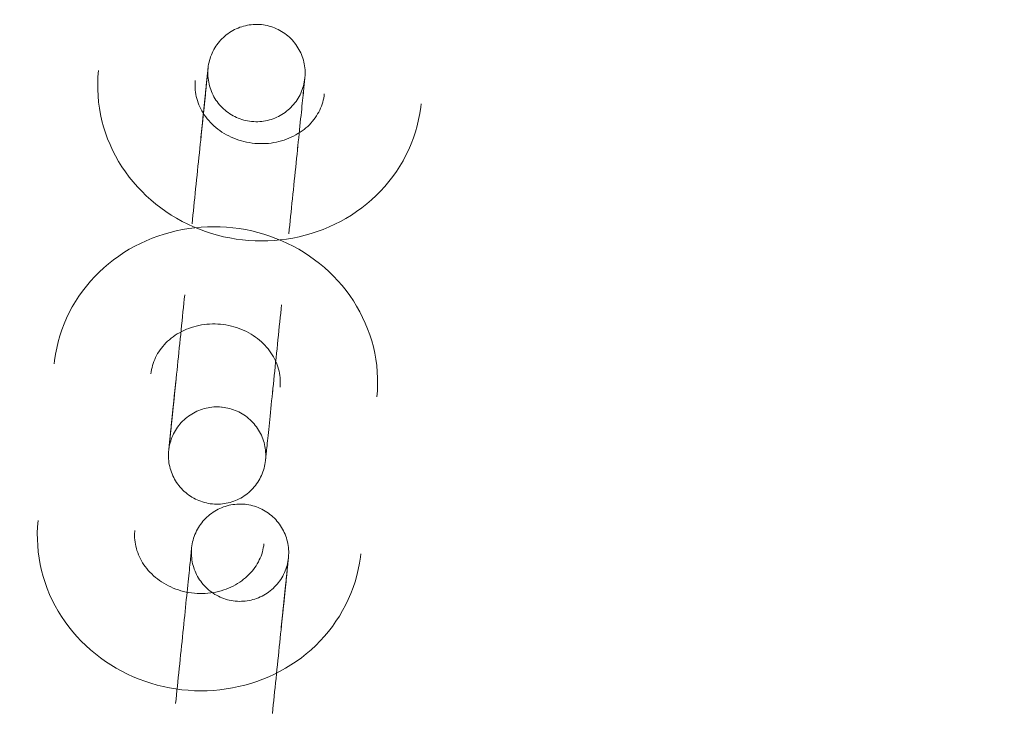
# Model space of a CAD drawing. Header units: millimetres. Extents: x -188930 to 271134, y -158090 to 283816.
# Tile 385 of 610: x 51550 to 51611, y 60030 to 60074. Entities that reach past the tile are written whole.
import ezdxf

# ---------------------------------------------------------------- set-up
doc = ezdxf.new("R2010")
doc.units = ezdxf.units.MM
for name, color, linetype, lineweight in [('A-DETL-2', 5, 'Continuous', 25), ('I-FURN', 30, 'Continuous', 9), ('PZT_UTWARDZENIA', 5, 'Continuous', 9)]:
    doc.layers.add(name, color=color, linetype=linetype, lineweight=lineweight)

# ---------------------------------------------------------------- blocks, each defined once
blk = doc.blocks.new('LARSLAJ_hamak - LARSLAJ_hamak-V31-PZT-dwg')
at = {"layer": 'I-FURN', "flags": 128}
for points in [[(-3674.764, 10.101), (-3675.153, 10.092), (-3675.541, 10.067), (-3675.927, 10.025), (-3676.311, 9.966), (-3676.693, 9.891), (-3677.071, 9.8), (-3677.444, 9.693), (-3677.813, 9.569), (-3678.176, 9.43), (-3678.533, 9.276), (-3678.883, 9.107), (-3679.226, 8.924), (-3679.561, 8.726), (-3679.887, 8.514), (-3680.204, 8.29), (-3680.512, 8.052), (-3680.81, 7.802), (-3681.098, 7.54), (-3681.375, 7.266), (-3681.641, 6.982), (-3681.896, 6.687), (-3682.138, 6.382), (-3682.369, 6.068), (-3682.587, 5.745), (-3682.793, 5.414), (-3682.985, 5.075), (-3683.165, 4.729), (-3683.331, 4.376), (-3683.484, 4.016), (-3683.623, 3.652), (-3683.748, 3.282), (-3683.859, 2.907), (-3683.956, 2.529), (-3684.039, 2.147), (-3684.108, 1.762), (-3684.162, 1.375), (-3684.202, 0.986), (-3684.228, 0.596), (-3684.239, 0.205), (-3684.236, -0.186), (-3684.218, -0.576), (-3684.186, -0.966), (-3684.139, -1.354), (-3684.078, -1.74), (-3684.002, -2.124), (-3683.913, -2.504), (-3683.809, -2.881), (-3683.691, -3.253), (-3683.56, -3.621), (-3683.414, -3.983), (-3683.255, -4.339), (-3683.083, -4.689), (-3682.897, -5.032), (-3682.699, -5.368), (-3682.487, -5.695), (-3682.263, -6.014), (-3682.027, -6.324), (-3681.779, -6.624), (-3681.519, -6.914), (-3681.248, -7.194), (-3680.966, -7.462), (-3680.673, -7.718), (-3680.37, -7.963), (-3680.058, -8.195), (-3679.736, -8.413), (-3679.406, -8.618), (-3679.067, -8.81), (-3678.721, -8.986), (-3678.368, -9.149), (-3678.008, -9.296), (-3677.642, -9.427), (-3677.271, -9.543), (-3676.895, -9.643), (-3676.516, -9.727), (-3676.133, -9.794), (-3675.747, -9.845), (-3675.36, -9.879), (-3674.972, -9.897), (-3674.763, -9.899)], [(-3665.047, -9.898), (-3664.659, -9.89), (-3664.271, -9.865), (-3663.884, -9.823), (-3663.5, -9.764), (-3663.119, -9.689), (-3662.741, -9.598), (-3662.367, -9.49), (-3661.999, -9.367), (-3661.635, -9.228), (-3661.279, -9.074), (-3660.928, -8.905), (-3660.586, -8.721), (-3660.251, -8.523), (-3659.924, -8.312), (-3659.607, -8.087), (-3659.299, -7.85), (-3659.001, -7.599), (-3658.713, -7.337), (-3658.436, -7.064), (-3658.17, -6.78), (-3657.916, -6.485), (-3657.673, -6.18), (-3657.443, -5.866), (-3657.224, -5.543), (-3657.019, -5.212), (-3656.826, -4.873), (-3656.647, -4.526), (-3656.481, -4.173), (-3656.328, -3.814), (-3656.189, -3.449), (-3656.064, -3.079), (-3655.952, -2.705), (-3655.855, -2.326), (-3655.772, -1.945), (-3655.703, -1.56), (-3655.649, -1.173), (-3655.609, -0.784), (-3655.584, -0.394), (-3655.572, -0.003), (-3655.576, 0.388), (-3655.594, 0.779), (-3655.626, 1.168), (-3655.673, 1.557), (-3655.734, 1.943), (-3655.809, 2.326), (-3655.899, 2.706), (-3656.002, 3.083), (-3656.12, 3.456), (-3656.252, 3.823), (-3656.397, 4.185), (-3656.556, 4.542), (-3656.729, 4.892), (-3656.914, 5.235), (-3657.113, 5.57), (-3657.324, 5.898), (-3657.548, 6.217), (-3657.785, 6.527), (-3658.033, 6.827), (-3658.293, 7.117), (-3658.564, 7.396), (-3658.846, 7.664), (-3659.138, 7.921), (-3659.441, 8.165), (-3659.754, 8.397), (-3660.075, 8.616), (-3660.406, 8.821), (-3660.744, 9.012), (-3661.09, 9.189), (-3661.444, 9.351), (-3661.804, 9.498), (-3662.169, 9.63), (-3662.541, 9.746), (-3662.916, 9.846), (-3663.296, 9.929), (-3663.679, 9.997), (-3664.064, 10.048), (-3664.451, 10.082), (-3664.84, 10.099), (-3665.048, 10.102)], [(-3646.782, 9.239), (-3647.17, 9.231), (-3647.558, 9.206), (-3647.945, 9.164), (-3648.329, 9.105), (-3648.71, 9.03), (-3649.088, 8.939), (-3649.462, 8.831), (-3649.83, 8.708), (-3650.194, 8.569), (-3650.55, 8.415), (-3650.901, 8.246), (-3651.243, 8.062), (-3651.578, 7.865), (-3651.905, 7.653), (-3652.222, 7.428), (-3652.53, 7.191), (-3652.828, 6.94), (-3653.116, 6.678), (-3653.393, 6.405), (-3653.659, 6.121), (-3653.913, 5.826), (-3654.156, 5.521), (-3654.386, 5.207), (-3654.605, 4.884), (-3654.81, 4.553), (-3655.003, 4.214), (-3655.182, 3.867), (-3655.348, 3.514), (-3655.501, 3.155), (-3655.64, 2.79), (-3655.765, 2.42), (-3655.877, 2.046), (-3655.974, 1.667), (-3656.057, 1.286), (-3656.126, 0.901), (-3656.18, 0.514), (-3656.22, 0.125), (-3656.245, -0.265), (-3656.257, -0.656), (-3656.253, -1.047), (-3656.235, -1.438), (-3656.203, -1.827), (-3656.156, -2.216), (-3656.095, -2.602), (-3656.02, -2.985), (-3655.93, -3.365), (-3655.827, -3.742), (-3655.709, -4.115), (-3655.577, -4.482), (-3655.432, -4.844), (-3655.273, -5.201), (-3655.1, -5.551), (-3654.915, -5.894), (-3654.716, -6.229), (-3654.505, -6.557), (-3654.281, -6.876), (-3654.044, -7.186), (-3653.796, -7.486), (-3653.536, -7.776), (-3653.265, -8.055), (-3652.983, -8.323), (-3652.691, -8.58), (-3652.388, -8.824), (-3652.075, -9.056), (-3651.754, -9.275), (-3651.423, -9.48), (-3651.085, -9.671), (-3650.739, -9.848), (-3650.385, -10.01), (-3650.025, -10.157), (-3649.66, -10.289), (-3649.288, -10.405), (-3648.913, -10.505), (-3648.533, -10.588), (-3648.15, -10.656), (-3647.765, -10.707), (-3647.378, -10.741), (-3646.989, -10.758), (-3646.781, -10.761)], [(-3674.763, -3.899), (-3674.892, -3.897), (-3675.022, -3.888), (-3675.151, -3.874), (-3675.279, -3.855), (-3675.408, -3.829), (-3675.535, -3.798), (-3675.663, -3.762), (-3675.789, -3.72), (-3675.914, -3.672), (-3676.038, -3.618), (-3676.161, -3.559), (-3676.283, -3.494), (-3676.402, -3.423), (-3676.52, -3.347), (-3676.636, -3.265), (-3676.75, -3.177), (-3676.861, -3.084), (-3676.97, -2.985), (-3677.075, -2.881), (-3677.178, -2.771), (-3677.277, -2.657), (-3677.372, -2.537), (-3677.463, -2.412), (-3677.551, -2.283), (-3677.634, -2.149), (-3677.712, -2.011), (-3677.786, -1.869), (-3677.855, -1.723), (-3677.918, -1.573), (-3677.976, -1.42), (-3678.029, -1.264), (-3678.076, -1.106), (-3678.118, -0.945), (-3678.153, -0.781), (-3678.183, -0.616), (-3678.206, -0.45), (-3678.223, -0.282), (-3678.235, -0.114), (-3678.239, 0.055), (-3678.238, 0.224), (-3678.23, 0.393), (-3678.216, 0.561), (-3678.196, 0.728), (-3678.17, 0.894), (-3678.138, 1.058), (-3678.1, 1.22), (-3678.055, 1.38), (-3678.006, 1.538), (-3677.95, 1.693), (-3677.89, 1.844), (-3677.824, 1.992), (-3677.753, 2.136), (-3677.677, 2.277), (-3677.596, 2.413), (-3677.511, 2.544), (-3677.422, 2.672), (-3677.328, 2.794), (-3677.231, 2.911), (-3677.131, 3.023), (-3677.027, 3.131), (-3676.92, 3.232), (-3676.81, 3.328), (-3676.698, 3.419), (-3676.583, 3.504), (-3676.466, 3.584), (-3676.348, 3.658), (-3676.227, 3.726), (-3676.105, 3.788), (-3675.981, 3.845), (-3675.857, 3.896), (-3675.731, 3.941), (-3675.604, 3.981), (-3675.477, 4.015), (-3675.349, 4.043), (-3675.22, 4.066), (-3675.091, 4.083), (-3674.962, 4.094), (-3674.833, 4.1), (-3674.763, 4.101)], [(-3665.048, 4.102), (-3664.919, 4.099), (-3664.79, 4.091), (-3664.661, 4.077), (-3664.532, 4.057), (-3664.404, 4.032), (-3664.276, 4.001), (-3664.149, 3.964), (-3664.023, 3.922), (-3663.897, 3.874), (-3663.773, 3.821), (-3663.65, 3.761), (-3663.529, 3.696), (-3663.409, 3.625), (-3663.291, 3.549), (-3663.175, 3.467), (-3663.061, 3.379), (-3662.95, 3.286), (-3662.842, 3.187), (-3662.736, 3.083), (-3662.634, 2.974), (-3662.535, 2.859), (-3662.44, 2.739), (-3662.348, 2.615), (-3662.261, 2.485), (-3662.178, 2.352), (-3662.099, 2.214), (-3662.026, 2.071), (-3661.957, 1.925), (-3661.893, 1.776), (-3661.835, 1.623), (-3661.782, 1.467), (-3661.735, 1.308), (-3661.694, 1.147), (-3661.658, 0.984), (-3661.629, 0.819), (-3661.605, 0.652), (-3661.588, 0.485), (-3661.577, 0.316), (-3661.572, 0.147), (-3661.574, -0.022), (-3661.581, -0.19), (-3661.595, -0.358), (-3661.615, -0.526), (-3661.641, -0.691), (-3661.674, -0.856), (-3661.712, -1.018), (-3661.756, -1.178), (-3661.806, -1.336), (-3661.861, -1.49), (-3661.922, -1.642), (-3661.988, -1.79), (-3662.059, -1.934), (-3662.135, -2.074), (-3662.215, -2.21), (-3662.301, -2.342), (-3662.39, -2.469), (-3662.483, -2.591), (-3662.58, -2.709), (-3662.681, -2.821), (-3662.784, -2.928), (-3662.891, -3.03), (-3663.001, -3.126), (-3663.113, -3.217), (-3663.228, -3.302), (-3663.345, -3.381), (-3663.464, -3.455), (-3663.585, -3.523), (-3663.707, -3.586), (-3663.83, -3.642), (-3663.955, -3.693), (-3664.081, -3.739), (-3664.207, -3.778), (-3664.335, -3.812), (-3664.463, -3.841), (-3664.591, -3.863), (-3664.72, -3.88), (-3664.849, -3.892), (-3664.979, -3.897), (-3665.048, -3.898)], [(-3646.781, -4.761), (-3646.91, -4.758), (-3647.039, -4.75), (-3647.168, -4.736), (-3647.297, -4.716), (-3647.425, -4.691), (-3647.553, -4.66), (-3647.68, -4.623), (-3647.806, -4.581), (-3647.932, -4.533), (-3648.056, -4.48), (-3648.179, -4.42), (-3648.3, -4.355), (-3648.42, -4.284), (-3648.538, -4.208), (-3648.654, -4.126), (-3648.767, -4.038), (-3648.879, -3.945), (-3648.987, -3.846), (-3649.093, -3.742), (-3649.195, -3.633), (-3649.294, -3.518), (-3649.389, -3.398), (-3649.481, -3.274), (-3649.568, -3.144), (-3649.651, -3.011), (-3649.73, -2.873), (-3649.803, -2.73), (-3649.872, -2.584), (-3649.936, -2.435), (-3649.994, -2.282), (-3650.047, -2.126), (-3650.094, -1.967), (-3650.135, -1.806), (-3650.171, -1.643), (-3650.2, -1.478), (-3650.224, -1.311), (-3650.241, -1.144), (-3650.252, -0.975), (-3650.257, -0.806), (-3650.255, -0.637), (-3650.248, -0.469), (-3650.234, -0.301), (-3650.214, -0.133), (-3650.187, 0.032), (-3650.155, 0.197), (-3650.117, 0.359), (-3650.073, 0.519), (-3650.023, 0.677), (-3649.968, 0.831), (-3649.907, 0.983), (-3649.841, 1.131), (-3649.77, 1.275), (-3649.694, 1.415), (-3649.614, 1.551), (-3649.528, 1.683), (-3649.439, 1.81), (-3649.346, 1.932), (-3649.249, 2.05), (-3649.148, 2.162), (-3649.045, 2.269), (-3648.938, 2.371), (-3648.828, 2.467), (-3648.715, 2.558), (-3648.601, 2.643), (-3648.484, 2.722), (-3648.365, 2.796), (-3648.244, 2.864), (-3648.122, 2.927), (-3647.999, 2.983), (-3647.874, 3.034), (-3647.748, 3.08), (-3647.622, 3.119), (-3647.494, 3.153), (-3647.366, 3.182), (-3647.238, 3.204), (-3647.109, 3.221), (-3646.98, 3.233), (-3646.85, 3.238), (-3646.781, 3.239)], [(-3672.647, -0.471), (-3672.645, -0.351), (-3672.638, -0.231), (-3672.626, -0.112), (-3672.609, 0.007), (-3672.587, 0.125), (-3672.561, 0.242), (-3672.53, 0.358), (-3672.495, 0.473), (-3672.455, 0.586), (-3672.41, 0.697), (-3672.361, 0.807), (-3672.308, 0.914), (-3672.251, 1.02), (-3672.189, 1.122), (-3672.123, 1.223), (-3672.054, 1.321), (-3671.98, 1.415), (-3671.903, 1.507), (-3671.822, 1.596), (-3671.737, 1.681), (-3671.65, 1.763), (-3671.559, 1.841), (-3671.465, 1.916), (-3671.368, 1.987), (-3671.268, 2.053), (-3671.166, 2.116), (-3671.061, 2.175), (-3670.954, 2.229), (-3670.845, 2.279), (-3670.734, 2.325), (-3670.622, 2.366), (-3670.508, 2.403), (-3670.392, 2.435), (-3670.275, 2.463), (-3670.157, 2.485), (-3670.039, 2.503), (-3669.919, 2.517), (-3669.8, 2.525), (-3669.68, 2.529), (-3669.647, 2.529)], [(-3669.647, 2.529), (-3669.527, 2.527), (-3669.408, 2.52), (-3669.288, 2.508), (-3669.169, 2.491), (-3669.051, 2.469), (-3668.934, 2.443), (-3668.818, 2.412), (-3668.704, 2.377), (-3668.591, 2.337), (-3668.479, 2.292), (-3668.37, 2.244), (-3668.262, 2.19), (-3668.157, 2.133), (-3668.054, 2.071), (-3667.953, 2.005), (-3667.856, 1.936), (-3667.761, 1.862), (-3667.669, 1.785), (-3667.581, 1.704), (-3667.495, 1.619), (-3667.413, 1.532), (-3667.335, 1.441), (-3667.26, 1.347), (-3667.19, 1.25), (-3667.123, 1.15), (-3667.06, 1.048), (-3667.001, 0.943), (-3666.947, 0.836), (-3666.897, 0.727), (-3666.851, 0.616), (-3666.81, 0.504), (-3666.773, 0.39), (-3666.741, 0.274), (-3666.714, 0.157), (-3666.691, 0.039), (-3666.673, -0.079), (-3666.659, -0.199), (-3666.651, -0.318), (-3666.647, -0.438), (-3666.647, -0.471)], [(-3669.642, 2.529), (-3669.625, 2.529), (-3669.597, 2.529), (-3669.558, 2.529), (-3669.508, 2.529), (-3669.447, 2.529), (-3669.375, 2.529), (-3669.292, 2.529), (-3669.199, 2.529), (-3669.095, 2.529), (-3668.981, 2.529), (-3668.856, 2.529), (-3668.722, 2.529), (-3668.578, 2.529), (-3668.425, 2.529), (-3668.262, 2.529), (-3668.09, 2.529), (-3667.91, 2.529), (-3667.721, 2.529), (-3667.524, 2.529), (-3667.32, 2.529), (-3667.107, 2.529), (-3666.888, 2.529), (-3666.662, 2.529), (-3666.429, 2.529), (-3666.191, 2.529), (-3665.947, 2.529), (-3665.697, 2.529), (-3665.443, 2.529), (-3665.184, 2.529), (-3664.921, 2.529), (-3664.654, 2.529), (-3664.385, 2.529), (-3664.112, 2.529), (-3663.837, 2.529), (-3663.56, 2.529), (-3663.282, 2.529), (-3663.003, 2.53), (-3662.723, 2.53), (-3662.443, 2.53), (-3662.163, 2.53), (-3661.884, 2.53), (-3661.607, 2.53), (-3661.331, 2.53), (-3661.057, 2.53), (-3660.786, 2.53), (-3660.517, 2.53), (-3660.252, 2.53), (-3659.991, 2.53)], [(-3665.304, 2.53), (-3665.56, 2.53), (-3665.813, 2.53), (-3666.06, 2.53), (-3666.301, 2.53), (-3666.537, 2.53), (-3666.767, 2.53), (-3666.99, 2.53), (-3667.206, 2.53), (-3667.415, 2.53), (-3667.616, 2.53), (-3667.809, 2.53), (-3667.994, 2.529), (-3668.17, 2.529), (-3668.338, 2.529), (-3668.497, 2.529), (-3668.646, 2.529), (-3668.785, 2.529), (-3668.915, 2.529), (-3669.034, 2.529), (-3669.144, 2.529), (-3669.243, 2.529), (-3669.331, 2.529), (-3669.409, 2.529), (-3669.476, 2.529), (-3669.532, 2.529), (-3669.577, 2.529), (-3669.611, 2.529), (-3669.634, 2.529)], [(-3645.938, 2.532), (-3645.955, 2.532), (-3645.983, 2.532), (-3646.022, 2.532), (-3646.072, 2.532), (-3646.133, 2.532), (-3646.205, 2.532), (-3646.288, 2.532), (-3646.381, 2.532), (-3646.485, 2.532), (-3646.599, 2.532), (-3646.724, 2.532), (-3646.858, 2.532), (-3647.002, 2.532), (-3647.155, 2.532), (-3647.318, 2.532), (-3647.49, 2.532), (-3647.67, 2.532), (-3647.859, 2.532), (-3648.056, 2.532), (-3648.26, 2.532), (-3648.473, 2.532), (-3648.692, 2.532), (-3648.918, 2.532), (-3649.151, 2.531), (-3649.389, 2.531), (-3649.633, 2.531), (-3649.883, 2.531), (-3650.137, 2.531), (-3650.396, 2.531), (-3650.659, 2.531), (-3650.926, 2.531), (-3651.195, 2.531), (-3651.468, 2.531), (-3651.743, 2.531), (-3652.02, 2.531), (-3652.298, 2.531), (-3652.577, 2.531), (-3652.857, 2.531), (-3653.137, 2.531), (-3653.417, 2.531), (-3653.696, 2.531), (-3653.973, 2.531), (-3654.249, 2.531), (-3654.523, 2.531), (-3654.794, 2.531), (-3655.063, 2.531), (-3655.328, 2.531), (-3655.589, 2.531)], [(-3650.276, 2.531), (-3650.02, 2.531), (-3649.767, 2.531), (-3649.52, 2.531), (-3649.279, 2.531), (-3649.043, 2.531), (-3648.813, 2.531), (-3648.59, 2.531), (-3648.374, 2.531), (-3648.165, 2.531), (-3647.964, 2.531), (-3647.771, 2.531), (-3647.586, 2.531), (-3647.41, 2.531), (-3647.242, 2.531), (-3647.084, 2.531), (-3646.934, 2.531), (-3646.795, 2.531), (-3646.665, 2.531), (-3646.546, 2.531), (-3646.436, 2.531), (-3646.337, 2.531), (-3646.249, 2.531), (-3646.171, 2.531), (-3646.104, 2.531), (-3646.048, 2.532), (-3646.003, 2.532), (-3645.969, 2.532), (-3645.946, 2.532)], [(-3648.932, -0.469), (-3648.93, -0.349), (-3648.923, -0.229), (-3648.911, -0.11), (-3648.894, 0.009), (-3648.873, 0.127), (-3648.846, 0.244), (-3648.816, 0.36), (-3648.78, 0.475), (-3648.74, 0.588), (-3648.696, 0.7), (-3648.647, 0.809), (-3648.594, 0.917), (-3648.536, 1.022), (-3648.474, 1.125), (-3648.409, 1.225), (-3648.339, 1.323), (-3648.265, 1.418), (-3648.188, 1.51), (-3648.107, 1.598), (-3648.023, 1.683), (-3647.935, 1.765), (-3647.844, 1.844), (-3647.75, 1.918), (-3647.653, 1.989), (-3647.554, 2.056), (-3647.451, 2.119), (-3647.347, 2.177), (-3647.24, 2.232), (-3647.131, 2.282), (-3647.02, 2.328), (-3646.907, 2.369), (-3646.793, 2.406), (-3646.677, 2.438), (-3646.56, 2.465), (-3646.443, 2.488), (-3646.324, 2.506), (-3646.205, 2.519), (-3646.085, 2.528), (-3645.965, 2.531), (-3645.933, 2.532)], [(-3645.933, 2.532), (-3645.813, 2.529), (-3645.693, 2.522), (-3645.574, 2.51), (-3645.455, 2.493), (-3645.337, 2.472), (-3645.22, 2.446), (-3645.104, 2.415), (-3644.989, 2.379), (-3644.876, 2.339), (-3644.764, 2.295), (-3644.655, 2.246), (-3644.547, 2.193), (-3644.442, 2.135), (-3644.339, 2.073), (-3644.239, 2.008), (-3644.141, 1.938), (-3644.046, 1.864), (-3643.954, 1.787), (-3643.866, 1.706), (-3643.781, 1.622), (-3643.699, 1.534), (-3643.62, 1.443), (-3643.546, 1.349), (-3643.475, 1.252), (-3643.408, 1.153), (-3643.345, 1.05), (-3643.287, 0.946), (-3643.232, 0.839), (-3643.182, 0.73), (-3643.136, 0.619), (-3643.095, 0.506), (-3643.058, 0.392), (-3643.026, 0.276), (-3642.999, 0.16), (-3642.976, 0.042), (-3642.958, -0.077), (-3642.945, -0.196), (-3642.936, -0.316), (-3642.933, -0.436), (-3642.932, -0.468)], [(-3685.121, 0.508), (-3684.86, 0.508), (-3684.595, 0.508), (-3684.327, 0.508), (-3684.056, 0.508), (-3683.782, 0.508), (-3683.506, 0.508), (-3683.228, 0.508), (-3682.949, 0.508), (-3682.67, 0.508), (-3682.39, 0.508), (-3682.11, 0.508), (-3681.831, 0.508), (-3681.552, 0.508), (-3681.276, 0.508), (-3681.001, 0.508), (-3680.728, 0.508), (-3680.458, 0.508), (-3680.192, 0.508), (-3679.929, 0.508), (-3679.67, 0.508), (-3679.416, 0.508), (-3679.166, 0.508), (-3678.922, 0.508), (-3678.683, 0.508), (-3678.451, 0.508), (-3678.225, 0.508), (-3678.005, 0.508), (-3677.793, 0.508), (-3677.588, 0.508), (-3677.391, 0.508), (-3677.203, 0.508), (-3677.022, 0.508), (-3676.851, 0.508), (-3676.688, 0.508), (-3676.535, 0.508), (-3676.391, 0.508), (-3676.256, 0.508), (-3676.132, 0.508), (-3676.018, 0.508), (-3675.914, 0.508), (-3675.821, 0.508), (-3675.738, 0.508), (-3675.666, 0.508), (-3675.605, 0.508), (-3675.555, 0.508), (-3675.516, 0.508), (-3675.488, 0.508), (-3675.471, 0.508)], [(-3675.471, 0.508), (-3675.488, 0.508), (-3675.516, 0.508), (-3675.555, 0.508), (-3675.605, 0.508), (-3675.666, 0.508), (-3675.738, 0.508), (-3675.821, 0.508), (-3675.914, 0.508), (-3676.018, 0.508), (-3676.132, 0.508), (-3676.256, 0.508), (-3676.391, 0.508), (-3676.534, 0.508), (-3676.688, 0.508), (-3676.851, 0.508), (-3677.022, 0.508), (-3677.203, 0.508), (-3677.391, 0.508), (-3677.588, 0.508), (-3677.793, 0.508), (-3678.005, 0.508), (-3678.225, 0.508), (-3678.451, 0.508), (-3678.683, 0.508), (-3678.922, 0.508), (-3679.166, 0.508), (-3679.415, 0.508), (-3679.67, 0.508), (-3679.809, 0.508)], [(-3678.465, -2.492), (-3678.463, -2.372), (-3678.455, -2.252), (-3678.443, -2.133), (-3678.427, -2.014), (-3678.405, -1.896), (-3678.379, -1.779), (-3678.348, -1.663), (-3678.313, -1.548), (-3678.273, -1.435), (-3678.228, -1.324), (-3678.179, -1.214), (-3678.126, -1.106), (-3678.069, -1.001), (-3678.007, -0.898), (-3677.941, -0.798), (-3677.871, -0.7), (-3677.798, -0.605), (-3677.721, -0.514), (-3677.64, -0.425), (-3677.555, -0.34), (-3677.468, -0.258), (-3677.377, -0.18), (-3677.283, -0.105), (-3677.186, -0.034), (-3677.086, 0.033), (-3676.984, 0.096), (-3676.879, 0.154), (-3676.772, 0.209), (-3676.663, 0.259), (-3676.552, 0.304), (-3676.44, 0.346), (-3676.325, 0.382), (-3676.21, 0.415), (-3676.093, 0.442), (-3675.975, 0.465), (-3675.857, 0.483), (-3675.737, 0.496), (-3675.618, 0.505), (-3675.498, 0.508), (-3675.465, 0.508)], [(-3675.465, 0.508), (-3675.345, 0.506), (-3675.226, 0.499), (-3675.106, 0.487), (-3674.987, 0.47), (-3674.869, 0.449), (-3674.752, 0.423), (-3674.636, 0.392), (-3674.522, 0.356), (-3674.408, 0.316), (-3674.297, 0.272), (-3674.187, 0.223), (-3674.08, 0.17), (-3673.975, 0.112), (-3673.872, 0.05), (-3673.771, -0.015), (-3673.674, -0.085), (-3673.579, -0.159), (-3673.487, -0.236), (-3673.398, -0.317), (-3673.313, -0.401), (-3673.231, -0.489), (-3673.153, -0.58), (-3673.078, -0.674), (-3673.008, -0.771), (-3672.941, -0.87), (-3672.878, -0.973), (-3672.819, -1.077), (-3672.765, -1.184), (-3672.715, -1.293), (-3672.669, -1.404), (-3672.628, -1.517), (-3672.591, -1.631), (-3672.559, -1.747), (-3672.531, -1.864), (-3672.509, -1.981), (-3672.491, -2.1), (-3672.477, -2.219), (-3672.469, -2.339), (-3672.465, -2.459), (-3672.465, -2.491)], [(-3669.647, -3.471), (-3669.767, -3.468), (-3669.887, -3.461), (-3670.006, -3.449), (-3670.125, -3.433), (-3670.243, -3.411), (-3670.36, -3.385), (-3670.476, -3.354), (-3670.591, -3.319), (-3670.704, -3.279), (-3670.815, -3.234), (-3670.925, -3.185), (-3671.032, -3.132), (-3671.137, -3.074), (-3671.24, -3.013), (-3671.341, -2.947), (-3671.438, -2.877), (-3671.533, -2.804), (-3671.625, -2.726), (-3671.714, -2.646), (-3671.799, -2.561), (-3671.881, -2.473), (-3671.959, -2.383), (-3672.034, -2.289), (-3672.104, -2.192), (-3672.171, -2.092), (-3672.234, -1.99), (-3672.293, -1.885), (-3672.347, -1.778), (-3672.397, -1.669), (-3672.443, -1.558), (-3672.484, -1.445), (-3672.521, -1.331), (-3672.553, -1.216), (-3672.581, -1.099), (-3672.603, -0.981), (-3672.621, -0.862), (-3672.635, -0.743), (-3672.643, -0.623), (-3672.647, -0.504), (-3672.647, -0.471)], [(-3666.647, -0.471), (-3666.649, -0.591), (-3666.657, -0.71), (-3666.669, -0.83), (-3666.685, -0.949), (-3666.707, -1.067), (-3666.733, -1.184), (-3666.764, -1.3), (-3666.799, -1.414), (-3666.839, -1.527), (-3666.884, -1.639), (-3666.933, -1.748), (-3666.986, -1.856), (-3667.043, -1.961), (-3667.105, -2.064), (-3667.171, -2.165), (-3667.241, -2.262), (-3667.314, -2.357), (-3667.391, -2.449), (-3667.472, -2.537), (-3667.557, -2.623), (-3667.644, -2.705), (-3667.735, -2.783), (-3667.829, -2.857), (-3667.926, -2.928), (-3668.026, -2.995), (-3668.128, -3.058), (-3668.233, -3.117), (-3668.34, -3.171), (-3668.449, -3.221), (-3668.56, -3.267), (-3668.672, -3.308), (-3668.787, -3.345), (-3668.902, -3.377), (-3669.019, -3.404), (-3669.137, -3.427), (-3669.256, -3.445), (-3669.375, -3.458), (-3669.494, -3.467), (-3669.614, -3.471), (-3669.647, -3.471)], [(-3645.932, -3.468), (-3646.052, -3.466), (-3646.172, -3.459), (-3646.291, -3.447), (-3646.41, -3.43), (-3646.528, -3.409), (-3646.645, -3.383), (-3646.761, -3.352), (-3646.876, -3.316), (-3646.989, -3.276), (-3647.1, -3.232), (-3647.21, -3.183), (-3647.317, -3.13), (-3647.423, -3.072), (-3647.526, -3.01), (-3647.626, -2.945), (-3647.724, -2.875), (-3647.819, -2.801), (-3647.91, -2.724), (-3647.999, -2.643), (-3648.084, -2.559), (-3648.166, -2.471), (-3648.244, -2.38), (-3648.319, -2.286), (-3648.39, -2.189), (-3648.457, -2.09), (-3648.519, -1.987), (-3648.578, -1.883), (-3648.633, -1.776), (-3648.683, -1.667), (-3648.728, -1.556), (-3648.77, -1.443), (-3648.806, -1.329), (-3648.838, -1.213), (-3648.866, -1.096), (-3648.889, -0.979), (-3648.907, -0.86), (-3648.92, -0.741), (-3648.929, -0.621), (-3648.932, -0.501), (-3648.932, -0.469)], [(-3642.932, -0.468), (-3642.935, -0.588), (-3642.942, -0.708), (-3642.954, -0.827), (-3642.971, -0.946), (-3642.992, -1.064), (-3643.018, -1.181), (-3643.049, -1.297), (-3643.085, -1.412), (-3643.125, -1.525), (-3643.169, -1.636), (-3643.218, -1.746), (-3643.271, -1.854), (-3643.329, -1.959), (-3643.39, -2.062), (-3643.456, -2.162), (-3643.526, -2.26), (-3643.599, -2.355), (-3643.677, -2.446), (-3643.758, -2.535), (-3643.842, -2.62), (-3643.93, -2.702), (-3644.021, -2.78), (-3644.115, -2.855), (-3644.212, -2.926), (-3644.311, -2.993), (-3644.413, -3.056), (-3644.518, -3.114), (-3644.625, -3.169), (-3644.734, -3.219), (-3644.845, -3.264), (-3644.958, -3.306), (-3645.072, -3.342), (-3645.188, -3.375), (-3645.304, -3.402), (-3645.422, -3.425), (-3645.541, -3.443), (-3645.66, -3.456), (-3645.78, -3.465), (-3645.9, -3.468), (-3645.932, -3.468)], [(-3675.465, -5.492), (-3675.585, -5.489), (-3675.704, -5.482), (-3675.824, -5.47), (-3675.943, -5.453), (-3676.061, -5.432), (-3676.178, -5.406), (-3676.294, -5.375), (-3676.408, -5.339), (-3676.522, -5.299), (-3676.633, -5.255), (-3676.743, -5.206), (-3676.85, -5.153), (-3676.955, -5.095), (-3677.058, -5.033), (-3677.159, -4.968), (-3677.256, -4.898), (-3677.351, -4.824), (-3677.443, -4.747), (-3677.532, -4.666), (-3677.617, -4.582), (-3677.699, -4.494), (-3677.777, -4.403), (-3677.852, -4.309), (-3677.922, -4.212), (-3677.989, -4.113), (-3678.052, -4.01), (-3678.111, -3.906), (-3678.165, -3.799), (-3678.215, -3.69), (-3678.261, -3.579), (-3678.302, -3.466), (-3678.339, -3.352), (-3678.371, -3.236), (-3678.399, -3.12), (-3678.421, -3.002), (-3678.439, -2.883), (-3678.453, -2.764), (-3678.461, -2.644), (-3678.465, -2.524), (-3678.465, -2.492)], [(-3672.465, -2.491), (-3672.467, -2.611), (-3672.475, -2.731), (-3672.487, -2.85), (-3672.503, -2.969), (-3672.525, -3.087), (-3672.551, -3.204), (-3672.582, -3.32), (-3672.617, -3.435), (-3672.657, -3.548), (-3672.702, -3.66), (-3672.751, -3.769), (-3672.804, -3.877), (-3672.861, -3.982), (-3672.923, -4.085), (-3672.989, -4.185), (-3673.059, -4.283), (-3673.132, -4.378), (-3673.209, -4.469), (-3673.29, -4.558), (-3673.375, -4.643), (-3673.462, -4.725), (-3673.553, -4.804), (-3673.647, -4.878), (-3673.744, -4.949), (-3673.844, -5.016), (-3673.946, -5.079), (-3674.051, -5.137), (-3674.158, -5.192), (-3674.267, -5.242), (-3674.378, -5.288), (-3674.49, -5.329), (-3674.605, -5.366), (-3674.72, -5.398), (-3674.837, -5.425), (-3674.955, -5.448), (-3675.073, -5.466), (-3675.193, -5.479), (-3675.312, -5.488), (-3675.432, -5.491), (-3675.465, -5.492)], [(-3659.991, -3.47), (-3660.252, -3.47), (-3660.517, -3.47), (-3660.785, -3.47), (-3661.056, -3.47), (-3661.33, -3.47), (-3661.606, -3.47), (-3661.884, -3.47), (-3662.163, -3.47), (-3662.442, -3.47), (-3662.722, -3.47), (-3663.002, -3.47), (-3663.281, -3.471), (-3663.56, -3.471), (-3663.837, -3.471), (-3664.111, -3.471), (-3664.384, -3.471), (-3664.654, -3.471), (-3664.92, -3.471), (-3665.183, -3.471), (-3665.442, -3.471), (-3665.697, -3.471), (-3665.946, -3.471), (-3666.19, -3.471), (-3666.429, -3.471), (-3666.661, -3.471), (-3666.888, -3.471), (-3667.107, -3.471), (-3667.319, -3.471), (-3667.524, -3.471), (-3667.721, -3.471), (-3667.909, -3.471), (-3668.09, -3.471), (-3668.261, -3.471), (-3668.424, -3.471), (-3668.578, -3.471), (-3668.722, -3.471), (-3668.856, -3.471), (-3668.98, -3.471), (-3669.094, -3.471), (-3669.198, -3.471), (-3669.291, -3.471), (-3669.374, -3.471), (-3669.446, -3.471), (-3669.507, -3.471), (-3669.557, -3.471), (-3669.596, -3.471), (-3669.624, -3.471), (-3669.641, -3.471)], [(-3669.641, -3.471), (-3669.624, -3.471), (-3669.596, -3.471), (-3669.557, -3.471), (-3669.507, -3.471), (-3669.446, -3.471), (-3669.374, -3.471), (-3669.291, -3.471), (-3669.198, -3.471), (-3669.094, -3.471), (-3668.98, -3.471), (-3668.856, -3.471), (-3668.722, -3.471), (-3668.578, -3.471), (-3668.424, -3.471), (-3668.261, -3.471), (-3668.09, -3.471), (-3667.909, -3.47), (-3667.721, -3.47), (-3667.524, -3.47), (-3667.319, -3.47), (-3667.107, -3.47), (-3666.888, -3.47), (-3666.661, -3.47), (-3666.429, -3.47), (-3666.19, -3.47), (-3665.946, -3.47), (-3665.697, -3.47), (-3665.442, -3.47), (-3665.303, -3.47)], [(-3655.588, -3.469), (-3655.327, -3.469), (-3655.062, -3.469), (-3654.794, -3.469), (-3654.523, -3.469), (-3654.249, -3.469), (-3653.973, -3.469), (-3653.695, -3.469), (-3653.416, -3.469), (-3653.137, -3.469), (-3652.857, -3.469), (-3652.577, -3.469), (-3652.297, -3.469), (-3652.019, -3.469), (-3651.742, -3.469), (-3651.467, -3.469), (-3651.195, -3.469), (-3650.925, -3.469), (-3650.659, -3.469), (-3650.396, -3.469), (-3650.137, -3.469), (-3649.882, -3.469), (-3649.633, -3.469), (-3649.389, -3.469), (-3649.15, -3.469), (-3648.917, -3.469), (-3648.691, -3.469), (-3648.472, -3.469), (-3648.26, -3.469), (-3648.055, -3.468), (-3647.858, -3.468), (-3647.669, -3.468), (-3647.489, -3.468), (-3647.317, -3.468), (-3647.155, -3.468), (-3647.001, -3.468), (-3646.857, -3.468), (-3646.723, -3.468), (-3646.599, -3.468), (-3646.485, -3.468), (-3646.381, -3.468), (-3646.287, -3.468), (-3646.205, -3.468), (-3646.133, -3.468), (-3646.072, -3.468), (-3646.022, -3.468), (-3645.982, -3.468), (-3645.954, -3.468), (-3645.938, -3.468)], [(-3645.938, -3.468), (-3645.954, -3.469), (-3645.982, -3.469), (-3646.022, -3.469), (-3646.072, -3.469), (-3646.133, -3.469), (-3646.205, -3.469), (-3646.287, -3.469), (-3646.381, -3.469), (-3646.485, -3.469), (-3646.599, -3.469), (-3646.723, -3.469), (-3646.857, -3.469), (-3647.001, -3.469), (-3647.155, -3.469), (-3647.317, -3.469), (-3647.489, -3.469), (-3647.669, -3.469), (-3647.858, -3.469), (-3648.055, -3.469), (-3648.26, -3.469), (-3648.472, -3.469), (-3648.691, -3.469), (-3648.917, -3.469), (-3649.15, -3.469), (-3649.389, -3.469), (-3649.633, -3.469), (-3649.882, -3.469), (-3650.137, -3.469), (-3650.276, -3.469)], [(-3675.47, -5.492), (-3675.487, -5.492), (-3675.515, -5.492), (-3675.554, -5.492), (-3675.604, -5.492), (-3675.665, -5.491), (-3675.737, -5.491), (-3675.82, -5.491), (-3675.913, -5.491), (-3676.017, -5.491), (-3676.131, -5.491), (-3676.256, -5.491), (-3676.39, -5.491), (-3676.534, -5.492), (-3676.687, -5.492), (-3676.85, -5.492), (-3677.022, -5.492), (-3677.202, -5.492), (-3677.391, -5.492), (-3677.588, -5.492), (-3677.792, -5.492), (-3678.005, -5.492), (-3678.224, -5.492), (-3678.45, -5.492), (-3678.683, -5.492), (-3678.921, -5.492), (-3679.165, -5.492), (-3679.415, -5.492), (-3679.669, -5.492), (-3679.928, -5.492), (-3680.191, -5.492), (-3680.458, -5.492), (-3680.727, -5.492), (-3681, -5.492), (-3681.275, -5.492), (-3681.552, -5.492), (-3681.83, -5.492), (-3682.109, -5.492), (-3682.389, -5.492), (-3682.669, -5.492), (-3682.949, -5.492), (-3683.228, -5.492), (-3683.505, -5.492), (-3683.781, -5.492), (-3684.055, -5.492), (-3684.326, -5.492), (-3684.595, -5.492), (-3684.86, -5.492), (-3685.121, -5.492)], [(-3679.809, -5.492), (-3679.552, -5.492), (-3679.299, -5.492), (-3679.052, -5.492), (-3678.811, -5.492), (-3678.575, -5.492), (-3678.345, -5.492), (-3678.122, -5.492), (-3677.906, -5.492), (-3677.697, -5.492), (-3677.496, -5.492), (-3677.303, -5.492), (-3677.118, -5.492), (-3676.942, -5.492), (-3676.774, -5.492), (-3676.616, -5.492), (-3676.466, -5.492), (-3676.327, -5.492), (-3676.197, -5.492), (-3676.078, -5.492), (-3675.968, -5.492), (-3675.869, -5.492), (-3675.781, -5.492), (-3675.703, -5.492), (-3675.636, -5.492), (-3675.58, -5.492), (-3675.535, -5.492), (-3675.501, -5.492), (-3675.478, -5.492)]]:
    blk.add_lwpolyline(points, dxfattribs=at)

msp = doc.modelspace()

# ---------------------------------------------------------------- linework, layer by layer
at = {"layer": 'A-DETL-2'}
msp.add_arc((51263.996, 60776.93), 2666.602, 271.921425, 351.743491, dxfattribs=at)
at = {"layer": 'PZT_UTWARDZENIA'}
for centre, radius, start, end in [((59552.721, 60792.378), 12000, 159.9468602, 262.6711262), ((59552.721, 60792.378), 12000, 159.9468602, 262.6711262), ((59275.426, 60624.143), 10000, 158.6518071, 263.4283285), ((59275.426, 60624.143), 10000, 158.6518071, 263.4283285)]:
    msp.add_arc(centre, radius, start, end, dxfattribs=at)

# ---------------------------------------------------------------- block references
at = {"layer": 'I-FURN', "rotation": 84.12020358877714}
msp.add_blockref('LARSLAJ_hamak - LARSLAJ_hamak-V31-PZT-dwg', (51937.563, 63697.11), dxfattribs=at)

doc.saveas('drawing.dxf')
